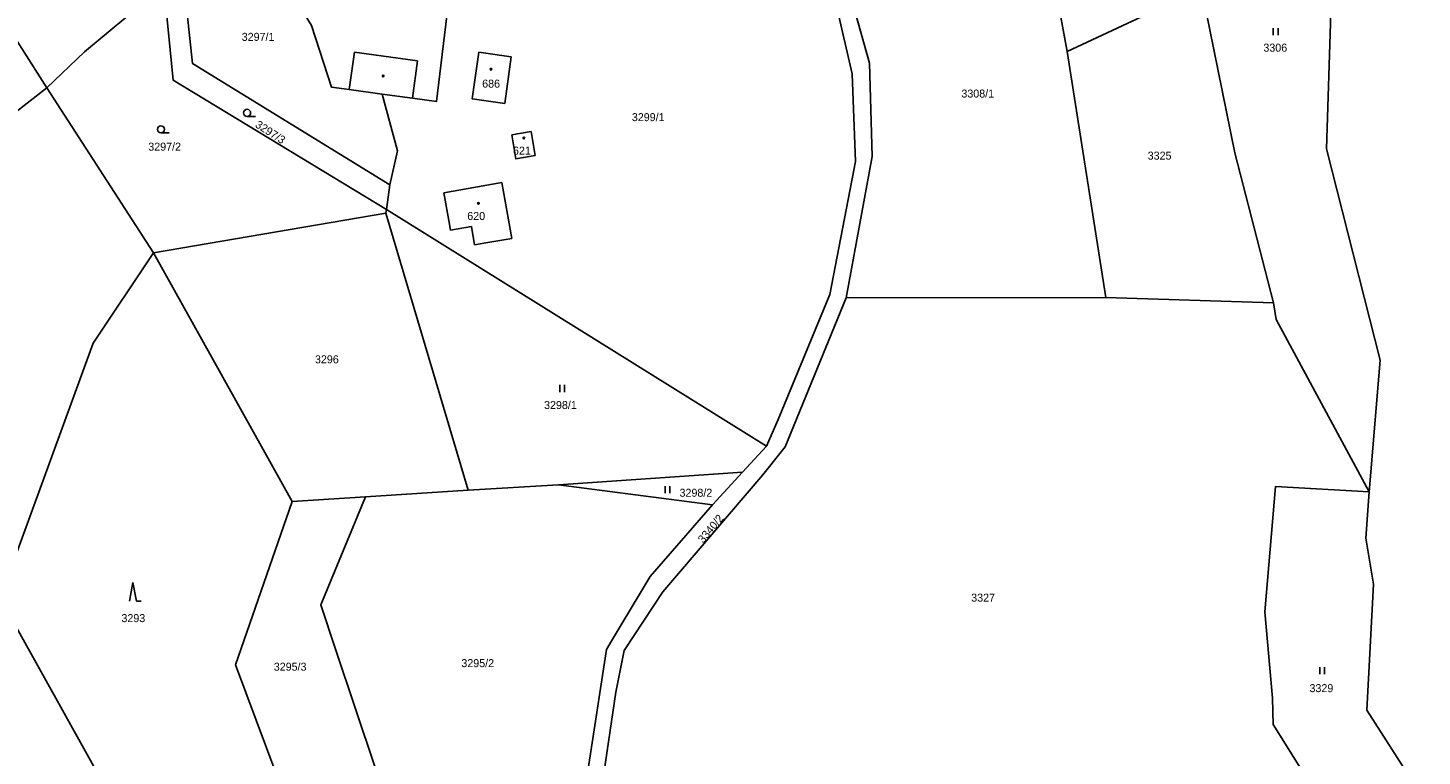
# Model space of a CAD drawing. Extents: x -776734 to -748832, y -1118122 to -976986.
# Drawn here: x -751708.4 to -751412.2, y -1115665 to -1115510.2 of the extents above; entities that cross this region are included whole.
import ezdxf

# ---------------------------------------------------------------- set-up
doc = ezdxf.new("R2010")
doc.units = 0
for name, color, linetype in [('KM_Hranice obce', 7, 'Continuous'), ('KM_Hranice parcel', 7, 'Continuous'), ('KM_Parcelní čísla', 7, 'Continuous'), ('KM_Vnitřní kresba', 7, 'Continuous'), ('KM_Značky budov', 7, 'Continuous'), ('KM_Značky kultur', 7, 'Continuous')]:
    doc.layers.add(name, color=color, linetype=linetype)

msp = doc.modelspace()

# ---------------------------------------------------------------- linework, layer by layer
at = {"layer": 'KM_Hranice obce'}
msp.add_line((-751716.06, -1115532.08), (-751704.37, -1115522.93), dxfattribs=at)
msp.add_line((-751716.06, -1115532.08), (-751704.37, -1115522.93), dxfattribs=at)
msp.add_lwpolyline([(-751704.37, -1115522.93), (-751696.38, -1115515.34), (-751682.56, -1115503.75)], dxfattribs=at)
msp.add_lwpolyline([(-751704.37, -1115522.93), (-751696.38, -1115515.34), (-751682.56, -1115503.75)], dxfattribs=at)
at = {"layer": 'KM_Hranice parcel'}
for p, q in [((-751733.75, -1115476.89), (-751704.37, -1115522.93)), ((-751488.95, -1115507.97), (-751487.59, -1115515.27)), ((-751487.59, -1115515.27), (-751479.38, -1115567.54)), ((-751681.73, -1115558), (-751704.37, -1115522.93)), ((-751632.22, -1115548.8), (-751631.48, -1115543.6)), ((-751632.35, -1115549.59), (-751681.73, -1115558)), ((-751632.35, -1115549.59), (-751632.22, -1115548.8)), ((-751614.83, -1115608.46), (-751632.35, -1115549.59)), ((-751551.51, -1115599.11), (-751632.22, -1115548.8)), ((-751652.27, -1115610.83), (-751681.73, -1115558)), ((-751479.38, -1115567.54), (-751534.57, -1115567.55)), ((-751479.38, -1115567.54), (-751443.8, -1115568.66)), ((-751556.57, -1115604.6), (-751551.51, -1115599.11)), ((-751556.57, -1115604.6), (-751595.68, -1115607.32)), ((-751562.95, -1115611.57), (-751556.57, -1115604.6)), ((-751595.68, -1115607.32), (-751614.83, -1115608.46)), ((-751562.95, -1115611.57), (-751595.68, -1115607.32)), ((-751636.66, -1115609.86), (-751652.27, -1115610.83)), ((-751614.83, -1115608.46), (-751636.66, -1115609.86))]:
    msp.add_line(p, q, dxfattribs=at)
for points in [[(-751420.57, -1115429.77), (-751418.99, -1115441.92), (-751422.05, -1115448), (-751432.89, -1115467.63), (-751432.55, -1115494.28), (-751431.63, -1115507.06), (-751432.5, -1115535.9), (-751421.13, -1115580.83), (-751423.47, -1115608.79)], [(-751661.76, -1115487.42), (-751648.15, -1115509.72), (-751643.88, -1115522.84), (-751640.11, -1115523.35), (-751633.12, -1115524.3)], [(-751551.51, -1115599.11), (-751548.99, -1115593.41), (-751538.03, -1115566.91), (-751532.55, -1115538.63), (-751533.28, -1115519.99), (-751536.54, -1115505.91), (-751542.92, -1115489.01)], [(-751675.5, -1115498.46), (-751673.41, -1115517.8), (-751631.48, -1115543.6)], [(-751633.12, -1115524.3), (-751626.68, -1115525.16), (-751621.58, -1115525.85), (-751618.4, -1115499.39)], [(-751632.22, -1115548.8), (-751677.53, -1115521.34), (-751679.54, -1115501.22)], [(-751487.59, -1115515.27), (-751459.11, -1115501.84), (-751452, -1115536.75), (-751443.8, -1115568.66)], [(-751534.57, -1115567.55), (-751529.01, -1115537.55), (-751529.62, -1115517.73), (-751532.66, -1115506.86)], [(-751612.57, -1115515.42), (-751605.71, -1115516.41), (-751607.1, -1115526.29), (-751614, -1115525.31), (-751612.57, -1115515.42)], [(-751631.48, -1115543.6), (-751629.88, -1115536.37), (-751633.12, -1115524.3)], [(-751605.62, -1115532.96), (-751601.48, -1115532.25), (-751600.63, -1115537.31), (-751604.74, -1115538.03), (-751605.62, -1115532.96)], [(-751620.04, -1115545.25), (-751607.73, -1115543.1), (-751605.57, -1115554.98)], [(-751618.62, -1115553.23), (-751618.99, -1115551.14), (-751620.04, -1115545.25)], [(-751613.49, -1115556.32), (-751614.18, -1115552.44), (-751618.62, -1115553.23)], [(-751605.57, -1115554.98), (-751611.09, -1115555.91), (-751613.49, -1115556.32)], [(-751714.28, -1115631.42), (-751694.53, -1115577.22), (-751681.73, -1115558)], [(-751534.57, -1115567.55), (-751547.49, -1115599.27), (-751552.23, -1115605.21), (-751573.54, -1115630.02), (-751581.74, -1115642.54), (-751583.46, -1115651.38), (-751588.2, -1115683.04)], [(-751443.8, -1115568.66), (-751443.2, -1115572.22), (-751423.47, -1115608.79)], [(-751636.66, -1115609.86), (-751646.18, -1115632.81), (-751643.03, -1115642.2), (-751626.27, -1115692.31)], [(-751424.22, -1115689.6), (-751443.86, -1115658.21), (-751443.97, -1115652.63), (-751445.61, -1115634.29), (-751443.33, -1115607.64), (-751423.47, -1115608.79)], [(-751423.47, -1115608.79), (-751424.17, -1115618.63), (-751422.55, -1115628.4), (-751423.92, -1115655.18), (-751413.96, -1115670.76), (-751401.64, -1115683.95)], [(-751652.27, -1115610.83), (-751664.26, -1115645.56), (-751648.73, -1115687.29), (-751626.27, -1115692.31)], [(-751594.03, -1115691.2), (-751592.12, -1115685.67), (-751585.51, -1115642.3), (-751584.07, -1115639.89), (-751576.23, -1115626.79), (-751562.95, -1115611.57)], [(-751674.32, -1115708.36), (-751678.03, -1115696.58), (-751714.28, -1115631.42)]]:
    msp.add_lwpolyline(points, dxfattribs=at)
at = {"layer": 'KM_Vnitřní kresba'}
for p, q in [((-751640.11, -1115523.35), (-751639.04, -1115515.42)), ((-751639.04, -1115515.42), (-751625.61, -1115517.24)), ((-751625.61, -1115517.24), (-751626.68, -1115525.16))]:
    msp.add_line(p, q, dxfattribs=at)
at = {"layer": 'KM_Značky budov'}
for centre in [(-751632.9068, -1115520.4592), (-751610.0068, -1115519.0092), (-751603.0268, -1115533.6392), (-751612.6768, -1115547.5092)]:
    msp.add_circle(centre, 0.175, dxfattribs=at)
at = {"layer": 'KM_Značky kultur'}
for p, q in [((-751443.821, -1115511.8), (-751443.821, -1115510.3)), ((-751442.82, -1115511.8), (-751442.82, -1115510.3)), ((-751661.823, -1115529.03), (-751660.073, -1115529.03)), ((-751680.133, -1115532.54), (-751678.383, -1115532.54)), ((-751595.371, -1115587.6), (-751595.371, -1115586.1)), ((-751594.37, -1115587.6), (-751594.37, -1115586.1)), ((-751573.031, -1115609.12), (-751573.031, -1115607.62)), ((-751572.03, -1115609.12), (-751572.03, -1115607.62)), ((-751686.09, -1115628.05), (-751686.84, -1115632.05)), ((-751685.34, -1115632.05), (-751686.09, -1115628.05)), ((-751685.34, -1115632.05), (-751684.344, -1115632.05)), ((-751433.931, -1115647.55), (-751433.931, -1115646.05)), ((-751432.93, -1115647.55), (-751432.93, -1115646.05))]:
    msp.add_line(p, q, dxfattribs=at)
for centre in [(-751661.8229, -1115528.2798), (-751680.1329, -1115531.7898)]:
    msp.add_circle(centre, 0.75, dxfattribs=at)

# ---------------------------------------------------------------- texts
at = {"layer": 'KM_Parcelní čísla'}
for s, p in [('3297/1', (-751662.97, -1115512.98)), ('3306', (-751445.93, -1115515.28)), ('686', (-751611.885, -1115522.92)), ('3308/1', (-751510.087, -1115525.03)), ('3299/1', (-751580.09, -1115530.04)), ('3297/2', (-751682.82, -1115536.31)), ('621', (-751605.345, -1115537.17)), ('3325', (-751470.51, -1115538.22)), ('620', (-751615.055, -1115551.04)), ('3296', (-751647.41, -1115581.5)), ('3298/1', (-751598.74, -1115591.21)), ('3298/2', (-751569.96, -1115609.85)), ('3327', (-751508, -1115632.14)), ('3293', (-751688.52, -1115636.49)), ('3295/3', (-751656.16, -1115646.81)), ('3295/2', (-751616.31, -1115646.05)), ('3329', (-751436.14, -1115651.37))]:
    msp.add_text(s, height=1.7, dxfattribs=at).set_placement(p)
for s, rotation, p in [('3297/3', 327, (-751660.252, -1115531.192)), ('3340/2', 50, (-751564.938, -1115619.836))]:
    msp.add_text(s, height=1.7, rotation=rotation, dxfattribs=at).set_placement(p)

doc.saveas('drawing.dxf')
